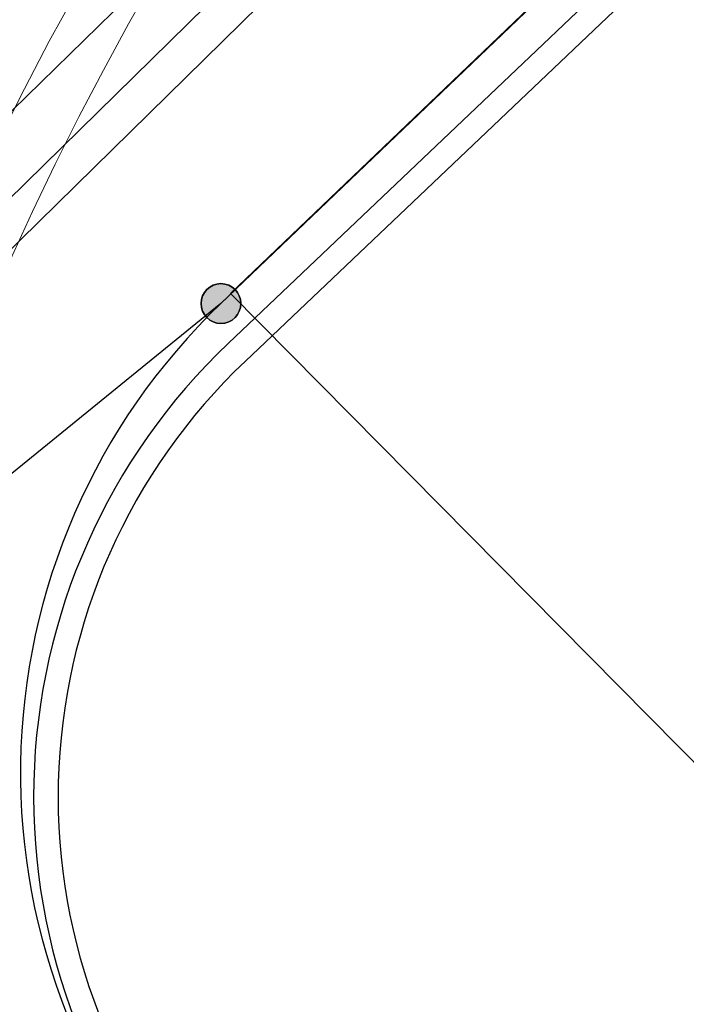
# Model space of a CAD drawing. Header units: metres. Extents: x 2695560 to 2696939, y 1260491 to 1262050.
# Tile 503 of 656: x 2695869 to 2695874, y 1261130 to 1261138. Entities that reach past the tile are written whole.
import ezdxf

# ---------------------------------------------------------------- set-up
doc = ezdxf.new("R2010")
doc.units = ezdxf.units.M
doc.linetypes.add('AUSGEZOGEN', pattern=[0])
for name, color, linetype in [('XR$1$AV_Flächen (EO)', 7, 'AUSGEZOGEN'), ('XR$1$AV_Grenzpunkte', 7, 'AUSGEZOGEN'), ('XR$1$AV_Linien (BB)', 7, 'AUSGEZOGEN'), ('XR$1$Liegenschaftsgrenzen', 7, 'AUSGEZOGEN'), ('XR$1$PFAV', 255, 'AUSGEZOGEN'), ('XR$1$RP_Abstandslinie', 7, 'AUSGEZOGEN')]:
    doc.layers.add(name, color=color, linetype=linetype)
for name, color, linetype, lineweight in [('XR$2$ELE-LinieFlaeche-genau', 1, 'AUSGEZOGEN', 18), ('XR$2$GAS-LinieFlaeche-genau', 12, 'AUSGEZOGEN', 18), ('XR$2$WAS-Linie-genau', 5, 'AUSGEZOGEN', 18)]:
    doc.layers.add(name, color=color, linetype=linetype, lineweight=lineweight)

# ---------------------------------------------------------------- blocks, each defined once
blk = doc.blocks.new('COMPLEXOBJECT_223')
at = {"layer": 'XR$1$AV_Linien (BB)', "color": 7, "linetype": 'AUSGEZOGEN', "transparency": 33554687}
blk.add_arc((5873.1687, 11132.0198), 5.3003, 133.74248, 224.5881, dxfattribs=at)
blk = doc.blocks.new('COMPLEXOBJECT_662')
at = {"layer": 'XR$1$AV_Linien (BB)', "color": 7, "linetype": 'AUSGEZOGEN', "transparency": 33554687}
blk.add_arc((5913.9011, 11109.9178), 54.2407, 143.83755, 151.42575, dxfattribs=at)
blk = doc.blocks.new('COMPLEXOBJECT_949')
at = {"layer": 'XR$1$AV_Flächen (EO)', "color": 7, "linetype": 'AUSGEZOGEN', "transparency": 33554687}
blk.add_lwpolyline([(5869.703, 11135.38), (5875.005, 11140.418), (5874.867, 11140.563), (5869.565, 11135.525)], dxfattribs=at)
for centre, radius, start, end in [((5873.0726, 11131.8268), 5.0971, 133.48466, 178.62604), ((5873.0731, 11131.8264), 4.8975, 133.482, 223.79525), ((5873.0698, 11131.8261), 5.0943, 178.61742, 223.81691)]:
    blk.add_arc(centre, radius, start, end, dxfattribs=at)
blk = doc.blocks.new('COMPLEXOBJECT_1358')
at = {"layer": 'XR$1$Liegenschaftsgrenzen', "color": 7, "linetype": 'AUSGEZOGEN', "transparency": 33554687}
blk.add_arc((5873.1687, 11132.0198), 5.3003, 133.74248, 224.5881, dxfattribs=at)
blk = doc.blocks.new('BAV15')
at = {"layer": 'XR$1$PFAV', "transparency": 33554687}
blk.add_hatch(color=7, dxfattribs=at).paths.add_polyline_path([(0.5, 0), (0.49, 0.101), (0.459, 0.197), (0.41, 0.286), (0.344, 0.362), (0.264, 0.424), (0.174, 0.469), (0.076, 0.494), (-0.025, 0.499), (-0.125, 0.484), (-0.22, 0.449), (-0.306, 0.395), (-0.379, 0.326), (-0.437, 0.243), (-0.477, 0.15), (-0.497, 0.051), (-0.497, -0.051), (-0.477, -0.15), (-0.437, -0.243), (-0.379, -0.326), (-0.306, -0.395), (-0.22, -0.449), (-0.125, -0.484), (-0.025, -0.499), (0.076, -0.494), (0.174, -0.469), (0.264, -0.424), (0.344, -0.362), (0.41, -0.286), (0.459, -0.197), (0.49, -0.101)])
at = {"color": 7, "transparency": 33554687}
for start, end in [(90, 270), (270, 90)]:
    blk.add_arc((0, 0), 0.5, start, end, dxfattribs=at)
at = {"layer": 'XR$1$PFAV', "transparency": 33554687}
blk.add_circle((0, 0), 0.5, dxfattribs=at)

msp = doc.modelspace()

# ---------------------------------------------------------------- linework, layer by layer
at = {"layer": 'XR$1$AV_Linien (BB)', "color": 7, "linetype": 'AUSGEZOGEN', "transparency": 33554687}
msp.add_line((2695878.371, 1261143.22), (2695870.474, 1261135.659), dxfattribs=at)
at = {"layer": 'XR$1$Liegenschaftsgrenzen', "color": 7, "linetype": 'AUSGEZOGEN', "transparency": 33554687}
for p, q in [((2695891.76, 1261156.04), (2695870.474, 1261135.659)), ((2695870.474, 1261135.659), (2695850.376, 1261119.352))]:
    msp.add_line(p, q, dxfattribs=at)
at = {"layer": 'XR$1$RP_Abstandslinie', "color": 7, "linetype": 'AUSGEZOGEN', "transparency": 33554687}
msp.add_line((2695990.63, 1261014.306), (2695870.553, 1261135.741), dxfattribs=at)
msp.add_lwpolyline([(2695905.1, 1261168.89), (2695878.37, 1261143.22), (2695870.553, 1261135.741)], dxfattribs=at)
at = {"layer": 'XR$2$ELE-LinieFlaeche-genau', "linetype": 'AUSGEZOGEN', "transparency": 33554687}
msp.add_lwpolyline([(2695869.9332, 1261138.3125), (2695869.7203, 1261137.9392), (2695869.5145, 1261137.5622), (2695869.3155, 1261137.181), (2695869.1225, 1261136.7969), (2695868.9374, 1261136.41), (2695868.7581, 1261136.0187), (2695868.5859, 1261135.6258), (2695868.4207, 1261135.2292), (2695868.2633, 1261134.8291), (2695868.1109, 1261134.4248), (2695867.6431, 1261134.6012), (2695867.6431, 1261134.6012), (2695867.7967, 1261135.0089), (2695867.9573, 1261135.4168), (2695868.1261, 1261135.8222), (2695868.3019, 1261136.2233), (2695868.4846, 1261136.622), (2695868.6735, 1261137.0171), (2695868.8705, 1261137.409), (2695869.0735, 1261137.7978), (2695869.2837, 1261138.1828)], dxfattribs=at)
at = {"layer": 'XR$2$GAS-LinieFlaeche-genau', "linetype": 'AUSGEZOGEN', "transparency": 33554687}
msp.add_lwpolyline([(2695866.8189, 1261134.6211), (2695873.7359, 1261141.4101), (2695873.9461, 1261141.1959), (2695867.0291, 1261134.4069), (2695866.8189, 1261134.6211)], close=True, dxfattribs=at)
at = {"layer": 'XR$2$WAS-Linie-genau', "linetype": 'AUSGEZOGEN', "transparency": 33554687}
msp.add_line((2695865.822, 1261134.356), (2695873.003, 1261141.367), dxfattribs=at)

# ---------------------------------------------------------------- block references
at = {"layer": 'XR$1$AV_Flächen (EO)', "color": 7, "linetype": 'AUSGEZOGEN', "lineweight": -3, "transparency": 33554687}
msp.add_blockref('COMPLEXOBJECT_949', (2690000.97, 1249999.81), dxfattribs=at)
at = {"layer": 'XR$1$AV_Grenzpunkte', "color": 7, "linetype": 'AUSGEZOGEN', "lineweight": -3, "transparency": 33554687, "xscale": 0.3249999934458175, "yscale": 0.3249999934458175}
msp.add_blockref('BAV15', (2695870.474, 1261135.659), dxfattribs=at)
at = {"layer": 'XR$1$AV_Linien (BB)', "color": 7, "linetype": 'AUSGEZOGEN', "lineweight": -3, "transparency": 33554687}
for name in ['COMPLEXOBJECT_662', 'COMPLEXOBJECT_223']:
    msp.add_blockref(name, (2690000.97, 1249999.81), dxfattribs=at)
at = {"layer": 'XR$1$Liegenschaftsgrenzen', "color": 7, "linetype": 'AUSGEZOGEN', "lineweight": -3, "transparency": 33554687}
msp.add_blockref('COMPLEXOBJECT_1358', (2690000.97, 1249999.81), dxfattribs=at)

doc.saveas('drawing.dxf')
